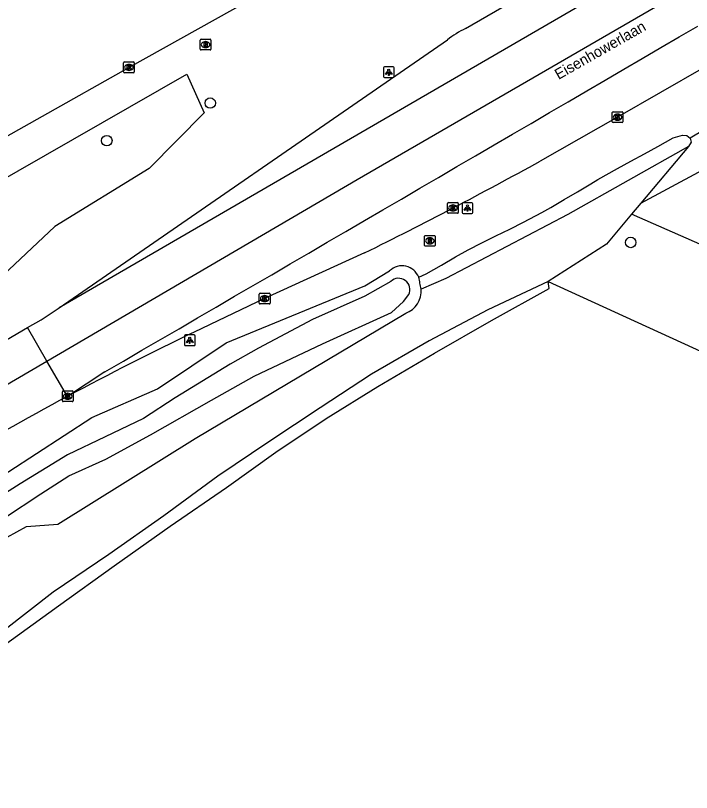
# Model space of a CAD drawing. Extents: x 162880 to 165536, y 384011 to 385179.
# Drawn here: x 163603.5 to 163666.7, y 384589.8 to 384662.5 of the extents above; entities that cross this region are included whole.
import ezdxf

# ---------------------------------------------------------------- set-up
doc = ezdxf.new("R2010")
doc.units = 0
for name, color, linetype in [('IMGEO_Berm_groen', 7, 'Continuous'), ('IMGEO_Boom', 7, 'Continuous'), ('IMGEO_Grasland_agrarisch', 7, 'Continuous'), ('IMGEO_Groenvoorziening', 7, 'Continuous'), ('IMGEO_Kolk', 7, 'Continuous'), ('IMGEO_Lichtpunt', 7, 'Continuous'), ('IMGEO_Loofbos', 7, 'Continuous'), ('IMGEO_Openbare_ruimte_label', 7, 'Continuous'), ('IMGEO_Rijbaan_regionaal_gesloten', 7, 'Continuous'), ('IMGEO_Rioolput', 7, 'Continuous'), ('IMGEO_Waterloop', 7, 'Continuous')]:
    doc.layers.add(name, color=color, linetype=linetype)

msp = doc.modelspace()

# ---------------------------------------------------------------- linework, layer by layer
at = {"layer": 'IMGEO_Berm_groen'}
msp.add_lwpolyline([(163489.382, 384582.362), (163520.667, 384600.067), (163532.642, 384607.062), (163548.075, 384616.076), (163619.513, 384656.999), (163621.14, 384653.381), (163616, 384648.153), (163607.162, 384642.745), (163598.579, 384634.692), (163569.107, 384617.761), (163564.611, 384617.784), (163539.139, 384600.004), (163510.288, 384581.318)], dxfattribs=at)
at = {"layer": 'IMGEO_Boom'}
for centre in [(163621.702, 384654.288), (163612.029, 384650.773), (163661.014, 384641.253)]:
    msp.add_circle(centre, 0.489, dxfattribs=at)
at = {"layer": 'IMGEO_Grasland_agrarisch'}
msp.add_lwpolyline([(163588.13, 384591.708), (163591.982, 384595.281), (163597.025, 384599.458), (163602.206, 384603.464), (163607.518, 384607.294), (163612.715, 384611.035), (163617.949, 384614.724), (163623.22, 384618.361), (163627.829, 384621.658), (163632.547, 384624.797), (163637.367, 384627.777), (163642.666, 384630.908), (163648.01, 384633.962), (163653.398, 384636.938), (163653.294, 384637.612)], dxfattribs=at)
at = {"layer": 'IMGEO_Groenvoorziening'}
for points in [[(163409.012, 384506.582), (163425.586, 384516.604), (163474.867, 384545.827), (163522.584, 384573.637), (163545.298, 384587.125), (163546.416, 384587.789), (163588.998, 384611.922), (163597.665, 384616.481), (163610.634, 384624.891), (163616.771, 384627.578), (163623.187, 384631.873), (163636.16, 384637.196), (163638.477, 384638.603)], [(163653.294, 384637.612), (163647.669, 384634.949), (163642.159, 384632.053), (163636.775, 384628.932), (163631.966, 384625.791), (163627.176, 384622.621), (163622.406, 384619.422), (163617.35, 384615.701), (163612.219, 384612.086), (163607.015, 384608.576), (163600.068, 384603.179), (163593.152, 384597.742), (163586.268, 384592.264)], [(163553.887, 384581.772), (163556.855, 384583.77), (163573.992, 384594.636), (163588.443, 384605.425), (163590.754, 384608.751), (163595.794, 384611.03), (163599.07, 384611.727), (163604.528, 384614.697), (163607.466, 384614.911), (163620.286, 384622.92), (163639.978, 384634.63)]]:
    msp.add_lwpolyline(points, dxfattribs=at)
for centre, radius, start, end in [((163639.639, 384637.414), 1.662, 20.64204, 134.3316), ((163639.2, 384636.714), 2.224, 290.46284, 4.77142)]:
    msp.add_arc(centre, radius, start, end, dxfattribs=at)
at = {"layer": 'IMGEO_Kolk'}
for p, q in [((163613.601, 384657.198), (163613.601, 384658.05)), ((163613.676, 384658.124), (163614.528, 384658.124)), ((163614.089, 384657.904), (163614.114, 384657.904)), ((163614.602, 384658.05), (163614.602, 384657.198)), ((163614.112, 384657.344), (163614.087, 384657.344)), ((163614.528, 384657.124), (163613.676, 384657.124)), ((163659.284, 384652.538), (163659.284, 384653.39)), ((163659.359, 384653.464), (163660.211, 384653.464)), ((163659.772, 384653.244), (163659.797, 384653.244)), ((163660.285, 384653.39), (163660.285, 384652.538)), ((163660.211, 384652.464), (163659.359, 384652.464)), ((163659.795, 384652.684), (163659.77, 384652.684)), ((163643.894, 384644.053), (163643.894, 384644.905)), ((163643.969, 384644.979), (163644.821, 384644.979)), ((163644.895, 384644.905), (163644.895, 384644.053)), ((163644.405, 384644.199), (163644.38, 384644.199)), ((163644.382, 384644.759), (163644.407, 384644.759)), ((163644.821, 384643.979), (163643.969, 384643.979)), ((163626.29, 384635.577), (163626.29, 384636.429)), ((163626.365, 384636.503), (163627.217, 384636.503)), ((163626.778, 384636.283), (163626.803, 384636.283)), ((163627.291, 384636.429), (163627.291, 384635.577)), ((163627.217, 384635.503), (163626.365, 384635.503)), ((163626.801, 384635.723), (163626.776, 384635.723)), ((163607.954, 384627.374), (163608.806, 384627.374)), ((163607.879, 384626.448), (163607.879, 384627.3)), ((163608.367, 384627.154), (163608.392, 384627.154)), ((163608.88, 384627.3), (163608.88, 384626.448)), ((163608.806, 384626.374), (163607.954, 384626.374)), ((163608.39, 384626.594), (163608.365, 384626.594))]:
    msp.add_line(p, q, dxfattribs=at)
for points in [[(163613.601, 384657.198), (163613.601, 384658.05)], [(163613.676, 384658.124), (163614.528, 384658.124)], [(163614.602, 384658.05), (163614.602, 384657.198)], [(163613.922, 384657.824), (163614.045, 384657.824), (163614.045, 384657.673), (163614.175, 384657.824), (163614.339, 384657.824), (163614.193, 384657.673), (163614.346, 384657.424), (163614.194, 384657.424), (163614.109, 384657.588), (163614.045, 384657.521), (163614.045, 384657.424), (163613.922, 384657.424), (163613.922, 384657.824)], [(163614.528, 384657.124), (163613.676, 384657.124)], [(163659.284, 384652.538), (163659.284, 384653.39)], [(163659.359, 384653.464), (163660.211, 384653.464)], [(163659.605, 384653.164), (163659.728, 384653.164), (163659.728, 384653.013), (163659.858, 384653.164), (163660.022, 384653.164), (163659.876, 384653.013), (163660.029, 384652.764), (163659.877, 384652.764), (163659.792, 384652.928), (163659.728, 384652.861), (163659.728, 384652.764), (163659.605, 384652.764), (163659.605, 384653.164)], [(163660.285, 384653.39), (163660.285, 384652.538)], [(163660.211, 384652.464), (163659.359, 384652.464)], [(163643.894, 384644.053), (163643.894, 384644.905)], [(163643.969, 384644.979), (163644.821, 384644.979)], [(163644.895, 384644.905), (163644.895, 384644.053)], [(163644.215, 384644.679), (163644.338, 384644.679), (163644.338, 384644.528), (163644.468, 384644.679), (163644.632, 384644.679), (163644.486, 384644.528), (163644.639, 384644.279), (163644.487, 384644.279), (163644.402, 384644.443), (163644.338, 384644.376), (163644.338, 384644.279), (163644.215, 384644.279), (163644.215, 384644.679)], [(163644.821, 384643.979), (163643.969, 384643.979)], [(163626.29, 384635.577), (163626.29, 384636.429)], [(163626.365, 384636.503), (163627.217, 384636.503)], [(163626.611, 384636.203), (163626.734, 384636.203), (163626.734, 384636.052), (163626.864, 384636.203), (163627.028, 384636.203), (163626.882, 384636.052), (163627.035, 384635.803), (163626.883, 384635.803), (163626.798, 384635.967), (163626.734, 384635.9), (163626.734, 384635.803), (163626.611, 384635.803), (163626.611, 384636.203)], [(163627.291, 384636.429), (163627.291, 384635.577)], [(163627.217, 384635.503), (163626.365, 384635.503)], [(163607.954, 384627.374), (163608.806, 384627.374)], [(163607.879, 384626.448), (163607.879, 384627.3)], [(163608.2, 384627.074), (163608.323, 384627.074), (163608.323, 384626.923), (163608.453, 384627.074), (163608.617, 384627.074), (163608.471, 384626.923), (163608.624, 384626.674), (163608.472, 384626.674), (163608.387, 384626.838), (163608.323, 384626.771), (163608.323, 384626.674), (163608.2, 384626.674), (163608.2, 384627.074)], [(163608.88, 384627.3), (163608.88, 384626.448)], [(163608.806, 384626.374), (163607.954, 384626.374)]]:
    msp.add_lwpolyline(points, dxfattribs=at)
for centre, start, end in [((163613.678, 384658.048), 91.55205, 178.44795), ((163613.678, 384658.048), 91.55205, 178.44795), ((163614.526, 384658.048), 1.55205, 88.44795), ((163614.526, 384658.048), 1.55205, 88.44795), ((163613.678, 384657.2), 181.55205, 268.44795), ((163613.678, 384657.2), 181.55205, 268.44795), ((163614.526, 384657.2), 271.55205, 358.44795), ((163614.526, 384657.2), 271.55205, 358.44795), ((163659.361, 384653.388), 91.55205, 178.44795), ((163659.361, 384653.388), 91.55205, 178.44795), ((163660.209, 384653.388), 1.55205, 88.44795), ((163660.209, 384653.388), 1.55205, 88.44795), ((163659.361, 384652.54), 181.55205, 268.44795), ((163659.361, 384652.54), 181.55205, 268.44795), ((163660.209, 384652.54), 271.55205, 358.44795), ((163660.209, 384652.54), 271.55205, 358.44795), ((163643.971, 384644.903), 91.55205, 178.44795), ((163643.971, 384644.903), 91.55205, 178.44795), ((163644.819, 384644.903), 1.55205, 88.44795), ((163644.819, 384644.903), 1.55205, 88.44795), ((163643.971, 384644.055), 181.55205, 268.44795), ((163643.971, 384644.055), 181.55205, 268.44795), ((163644.819, 384644.055), 271.55205, 358.44795), ((163644.819, 384644.055), 271.55205, 358.44795), ((163626.367, 384636.427), 91.55205, 178.44795), ((163626.367, 384636.427), 91.55205, 178.44795), ((163627.215, 384636.427), 1.55205, 88.44795), ((163627.215, 384636.427), 1.55205, 88.44795), ((163626.367, 384635.579), 181.55205, 268.44795), ((163626.367, 384635.579), 181.55205, 268.44795), ((163627.215, 384635.579), 271.55205, 358.44795), ((163627.215, 384635.579), 271.55205, 358.44795), ((163607.956, 384627.298), 91.55205, 178.44795), ((163607.956, 384627.298), 91.55205, 178.44795), ((163608.804, 384627.298), 1.55205, 88.44795), ((163608.804, 384627.298), 1.55205, 88.44795), ((163607.956, 384626.45), 181.55205, 268.44795), ((163607.956, 384626.45), 181.55205, 268.44795), ((163608.804, 384626.45), 271.55205, 358.44795), ((163608.804, 384626.45), 271.55205, 358.44795)]:
    msp.add_arc(centre, 0.0765, start, end, dxfattribs=at)
for centre, major_axis, ratio, start_param, end_param in [((163614.088, 384657.624), (-0.387, 0.002), 0.722429, 4.712389, 7.853982), ((163614.113, 384657.624), (-0.39, 0.002), 0.717154, 1.570796, 4.712389), ((163659.771, 384652.964), (-0.387, 0.002), 0.722429, 4.712389, 7.853982), ((163659.796, 384652.964), (-0.39, 0.002), 0.717154, 1.570796, 4.712389), ((163644.381, 384644.479), (-0.387, 0.002), 0.722429, 4.712389, 7.853982), ((163644.406, 384644.479), (-0.39, 0.002), 0.717154, 1.570796, 4.712389), ((163626.777, 384636.003), (-0.387, 0.002), 0.722429, 4.712389, 7.853982), ((163626.802, 384636.003), (-0.39, 0.002), 0.717154, 1.570796, 4.712389), ((163608.366, 384626.874), (-0.387, 0.002), 0.722429, 4.712389, 7.853982), ((163608.391, 384626.874), (-0.39, 0.002), 0.717154, 1.570796, 4.712389)]:
    msp.add_ellipse(centre, major_axis=major_axis, ratio=ratio, start_param=start_param, end_param=end_param, dxfattribs=at)
at = {"layer": 'IMGEO_Lichtpunt'}
for p, q in [((163637.893, 384657.57), (163637.893, 384656.763)), ((163637.893, 384657.57), (163637.893, 384656.763)), ((163638.795, 384657.665), (163637.987, 384657.665)), ((163638.795, 384657.665), (163637.987, 384657.665)), ((163638.889, 384656.763), (163638.889, 384657.57)), ((163638.889, 384656.763), (163638.889, 384657.57)), ((163637.987, 384656.669), (163638.795, 384656.669)), ((163637.987, 384656.669), (163638.795, 384656.669)), ((163645.257, 384644.876), (163645.257, 384644.069)), ((163645.257, 384644.876), (163645.257, 384644.069)), ((163646.159, 384644.971), (163645.351, 384644.971)), ((163646.159, 384644.971), (163645.351, 384644.971)), ((163646.253, 384644.069), (163646.253, 384644.876)), ((163646.253, 384644.069), (163646.253, 384644.876)), ((163645.351, 384643.975), (163646.159, 384643.975)), ((163645.351, 384643.975), (163646.159, 384643.975)), ((163619.287, 384632.511), (163619.287, 384631.704)), ((163619.287, 384632.511), (163619.287, 384631.704)), ((163620.189, 384632.606), (163619.381, 384632.606)), ((163620.189, 384632.606), (163619.381, 384632.606)), ((163620.283, 384631.704), (163620.283, 384632.511)), ((163620.283, 384631.704), (163620.283, 384632.511)), ((163619.381, 384631.61), (163620.189, 384631.61)), ((163619.381, 384631.61), (163620.189, 384631.61))]:
    msp.add_line(p, q, dxfattribs=at)
for points in [[(163638.267, 384657.234), (163638.306, 384657.206), (163638.118, 384656.944), (163638.08, 384656.971), (163638.267, 384657.234)], [(163638.369, 384657.186), (163638.416, 384657.186), (163638.416, 384656.864), (163638.369, 384656.864), (163638.369, 384657.186)], [(163638.479, 384657.206), (163638.517, 384657.233), (163638.704, 384656.971), (163638.665, 384656.943), (163638.479, 384657.206)], [(163645.631, 384644.54), (163645.67, 384644.512), (163645.482, 384644.25), (163645.444, 384644.277), (163645.631, 384644.54)], [(163645.733, 384644.492), (163645.78, 384644.492), (163645.78, 384644.17), (163645.733, 384644.17), (163645.733, 384644.492)], [(163645.843, 384644.512), (163645.881, 384644.539), (163646.068, 384644.277), (163646.029, 384644.249), (163645.843, 384644.512)], [(163619.661, 384632.175), (163619.7, 384632.147), (163619.512, 384631.885), (163619.474, 384631.912), (163619.661, 384632.175)], [(163619.763, 384632.127), (163619.81, 384632.127), (163619.81, 384631.805), (163619.763, 384631.805), (163619.763, 384632.127)], [(163619.873, 384632.147), (163619.911, 384632.174), (163620.098, 384631.912), (163620.059, 384631.884), (163619.873, 384632.147)]]:
    msp.add_lwpolyline(points, dxfattribs=at)
for centre in [(163638.392, 384657.368), (163645.756, 384644.674), (163619.786, 384632.309)]:
    msp.add_circle(centre, 0.0994, dxfattribs=at)
for centre, start, end in [((163637.987, 384657.57), 90, 180), ((163637.987, 384657.57), 90, 180), ((163638.795, 384657.57), 0, 90), ((163638.795, 384657.57), 0, 90), ((163637.987, 384656.763), 180, 270), ((163637.987, 384656.763), 180, 270), ((163638.795, 384656.763), 270, 0), ((163638.795, 384656.763), 270, 360), ((163645.351, 384644.876), 90, 180), ((163645.351, 384644.876), 90, 180), ((163646.159, 384644.876), 0, 90), ((163646.159, 384644.876), 0, 90), ((163645.351, 384644.069), 180, 270), ((163645.351, 384644.069), 180, 270), ((163646.159, 384644.069), 270, 0), ((163646.159, 384644.069), 270, 360), ((163619.381, 384632.511), 90, 180), ((163619.381, 384632.511), 90, 180), ((163620.189, 384632.511), 0, 90), ((163620.189, 384632.511), 0, 90), ((163619.381, 384631.704), 180, 270), ((163619.381, 384631.704), 180, 270), ((163620.189, 384631.704), 270, 0), ((163620.189, 384631.704), 270, 360)]:
    msp.add_arc(centre, 0.0946, start, end, dxfattribs=at)
at = {"layer": 'IMGEO_Loofbos'}
for points in [[(163700.787, 384671.42), (163666.58, 384651.004)], [(163661.976, 384644.937), (163672.75, 384650.727), (163721.271, 384630.049), (163753.565, 384605.701), (163752.648, 384603.706), (163661.095, 384643.887)], [(163666.405, 384650.217), (163661.976, 384644.937)], [(163661.976, 384644.937), (163661.095, 384643.887)], [(163661.095, 384643.887), (163658.743, 384641.084), (163653.294, 384637.612)], [(163653.294, 384637.612), (163712.389, 384610.585), (163761.872, 384588.1), (163750.094, 384548.045)]]:
    msp.add_lwpolyline(points, dxfattribs=at)
at = {"layer": 'IMGEO_Rijbaan_regionaal_gesloten'}
for points in [[(163480.314, 384582.094), (163500, 384593.26), (163512.633, 384600.425), (163529.662, 384610.104), (163530.433, 384610.54), (163545.841, 384619.245), (163562.018, 384628.389), (163579.95, 384638.441), (163597.909, 384648.525), (163614.102, 384657.625), (163630.3, 384666.688), (163648.284, 384676.742), (163666.269, 384686.811), (163684.212, 384696.816), (163689.663, 384699.876)], [(163707.566, 384692.981), (163694.557, 384685.621), (163642.004, 384655.107), (163607.573, 384635.129)], [(163606.44, 384630.173), (163635.439, 384647.132), (163704.46, 384687.125), (163709.331, 384689.889)], [(163645.559, 384661.257), (163686.538, 384684.977)], [(163693.631, 384672.351), (163691.954, 384671.395), (163675.853, 384662.175), (163659.785, 384652.965), (163652.554, 384648.86)], [(163607.573, 384635.129), (163643.893, 384660.192)], [(163636.132, 384640.281), (163626.791, 384636.003), (163620.211, 384632.883)], [(163604.632, 384633.298), (163605.881, 384634.029), (163607.573, 384635.129)], [(163353.264, 384484.905), (163378.883, 384500), (163500, 384571.648), (163511.906, 384578.653), (163540.103, 384595.308), (163582.453, 384620.322), (163604.632, 384633.298)], [(163606.44, 384630.173), (163604.632, 384633.298)], [(163354.963, 384482.045), (163363.325, 384486.973), (163419.491, 384520.12), (163485.368, 384558.99), (163543.486, 384593.287), (163571.148, 384609.52), (163606.44, 384630.173)], [(163608.355, 384626.861), (163606.44, 384630.173)], [(163611.855, 384629.153), (163608.355, 384626.861)]]:
    msp.add_lwpolyline(points, dxfattribs=at)
for centre, radius, start, end in [((128435.806, 444998.523), 69869.988, 300.22851719, 300.28114392), ((163649.352, 384653.488), 8.645, 116.02218, 129.15578), ((163453.71, 385009.482), 411.81, 296.29396, 298.87198), ((163758.675, 384345.596), 318.914, 115.7327, 118.12193), ((163759.171, 384344.622), 320.007, 118.11811, 120.50467)]:
    msp.add_arc(centre, radius, start, end, dxfattribs=at)
at = {"layer": 'IMGEO_Rioolput'}
for p, q in [((163620.767, 384659.322), (163620.767, 384660.174)), ((163620.842, 384660.248), (163621.694, 384660.248)), ((163621.768, 384660.174), (163621.768, 384659.322)), ((163621.278, 384659.468), (163621.253, 384659.468)), ((163621.255, 384660.028), (163621.28, 384660.028)), ((163621.694, 384659.248), (163620.842, 384659.248)), ((163641.812, 384641.906), (163642.664, 384641.906)), ((163641.737, 384640.98), (163641.737, 384641.832)), ((163642.225, 384641.686), (163642.25, 384641.686)), ((163642.738, 384641.832), (163642.738, 384640.98)), ((163642.664, 384640.906), (163641.812, 384640.906)), ((163642.248, 384641.126), (163642.223, 384641.126))]:
    msp.add_line(p, q, dxfattribs=at)
for points in [[(163620.767, 384659.322), (163620.767, 384660.174)], [(163620.842, 384660.248), (163621.694, 384660.248)], [(163621.768, 384660.174), (163621.768, 384659.322)], [(163621.356, 384659.946), (163621.104, 384659.948), (163621.104, 384659.548)], [(163621.104, 384659.548), (163621.228, 384659.548), (163621.228, 384659.71), (163621.239, 384659.71)], [(163621.282, 384659.867), (163621.228, 384659.867), (163621.228, 384659.786)], [(163621.228, 384659.786), (163621.28, 384659.786)], [(163621.286, 384659.681), (163621.357, 384659.548), (163621.497, 384659.548), (163621.432, 384659.674)], [(163621.694, 384659.248), (163620.842, 384659.248)], [(163641.812, 384641.906), (163642.664, 384641.906)], [(163641.737, 384640.98), (163641.737, 384641.832)], [(163642.326, 384641.604), (163642.074, 384641.606), (163642.074, 384641.206)], [(163642.074, 384641.206), (163642.198, 384641.206), (163642.198, 384641.368), (163642.209, 384641.368)], [(163642.252, 384641.525), (163642.198, 384641.525), (163642.198, 384641.444)], [(163642.198, 384641.444), (163642.25, 384641.444)], [(163642.256, 384641.339), (163642.327, 384641.206), (163642.467, 384641.206), (163642.402, 384641.332)], [(163642.738, 384641.832), (163642.738, 384640.98)], [(163642.664, 384640.906), (163641.812, 384640.906)]]:
    msp.add_lwpolyline(points, dxfattribs=at)
for centre, radius, start, end in [((163620.844, 384660.172), 0.0765, 91.55205, 178.44795), ((163620.844, 384660.172), 0.0765, 91.55205, 178.44795), ((163621.692, 384660.172), 0.0765, 1.55205, 88.44795), ((163621.692, 384660.172), 0.0765, 1.55205, 88.44795), ((163620.844, 384659.324), 0.0765, 181.55205, 268.44795), ((163620.844, 384659.324), 0.0765, 181.55205, 268.44795), ((163621.238, 384659.657), 0.0533, 26.02933, 88.69889), ((163621.264, 384659.975), 0.19, 274.7715, 282.96867), ((163621.288, 384659.771), 0.0964, 77.00612, 93.18647), ((163621.302, 384659.828), 0.0378, 276.66336, 79.67722), ((163621.355, 384659.836), 0.109, 350.36119, 89.41601), ((163621.353, 384659.836), 0.112, 277.58423, 350.98172), ((163621.337, 384659.621), 0.108, 29.51342, 73.79051), ((163621.692, 384659.324), 0.0765, 271.55205, 358.44795), ((163621.692, 384659.324), 0.0765, 271.55205, 358.44795), ((163641.814, 384641.83), 0.0765, 91.55205, 178.44795), ((163641.814, 384641.83), 0.0765, 91.55205, 178.44795), ((163642.662, 384641.83), 0.0765, 1.55205, 88.44795), ((163642.662, 384641.83), 0.0765, 1.55205, 88.44795), ((163642.208, 384641.315), 0.0533, 26.02933, 88.69889), ((163642.234, 384641.633), 0.19, 274.7715, 282.96867), ((163642.258, 384641.429), 0.0964, 77.00612, 93.18647), ((163642.272, 384641.486), 0.0378, 276.66336, 79.67722), ((163642.325, 384641.494), 0.109, 350.36119, 89.41601), ((163642.323, 384641.494), 0.112, 277.58423, 350.98172), ((163642.307, 384641.279), 0.108, 29.51342, 73.79051), ((163641.814, 384640.982), 0.0765, 181.55205, 268.44795), ((163641.814, 384640.982), 0.0765, 181.55205, 268.44795), ((163642.662, 384640.982), 0.0765, 271.55205, 358.44795), ((163642.662, 384640.982), 0.0765, 271.55205, 358.44795)]:
    msp.add_arc(centre, radius, start, end, dxfattribs=at)
for centre, major_axis, ratio, start_param, end_param in [((163621.254, 384659.748), (-0.387, 0.002), 0.722429, 4.712389, 7.853982), ((163621.279, 384659.748), (-0.39, 0.002), 0.717154, 1.570796, 4.712389), ((163642.224, 384641.406), (-0.387, 0.002), 0.722429, 4.712389, 7.853982), ((163642.249, 384641.406), (-0.39, 0.002), 0.717154, 1.570796, 4.712389)]:
    msp.add_ellipse(centre, major_axis=major_axis, ratio=ratio, start_param=start_param, end_param=end_param, dxfattribs=at)
at = {"layer": 'IMGEO_Waterloop'}
for points in [[(163641.194, 384638), (163641.879, 384638.333), (163643.313, 384639.129), (163644.635, 384639.901), (163645.827, 384640.557), (163647.109, 384641.223), (163648.402, 384641.869), (163649.699, 384642.508), (163650.992, 384643.156), (163652.693, 384644.052), (163653.54, 384644.527), (163654.79, 384645.257), (163656.032, 384646.001), (163657.271, 384646.741), (163657.936, 384647.132), (163659.765, 384648.165), (163661.024, 384648.854), (163662.29, 384649.542), (163663.563, 384650.239), (163664.984, 384651.035), (163665.842, 384651.279), (163666.271, 384651.267), (163666.58, 384651.004)], [(163666.58, 384651.004), (163666.682, 384650.615), (163666.405, 384650.217)], [(163666.405, 384650.217), (163655.134, 384643.868), (163643.739, 384637.897), (163641.417, 384636.899)], [(163638.582, 384637.607), (163636.155, 384636.225), (163631.265, 384634.06), (163626.225, 384631.372), (163623.574, 384629.879), (163618.422, 384626.743), (163615.473, 384624.802), (163611.889, 384623.084), (163608.343, 384621.404), (163603.937, 384618.679), (163598.935, 384615.543), (163594.455, 384613.415), (163590.796, 384611.586), (163588.034, 384610.018), (163584.86, 384608.039), (163577.394, 384602.813), (163562.983, 384593.927), (163561.117, 384592.434), (163559.138, 384591.202), (163557.421, 384590.456), (163555.181, 384589.746)], [(163558.391, 384588.365), (163561.751, 384590.232), (163564.999, 384592.546), (163577.095, 384600.685), (163583.89, 384604.903), (163586.615, 384607.181), (163589.042, 384609.085), (163591.356, 384610.279), (163594.007, 384611.548), (163596.023, 384612.295), (163598.225, 384612.93), (163599.756, 384613.602), (163602.481, 384615.506), (163605.879, 384617.746), (163608.492, 384619.426), (163611.926, 384620.994), (163616.108, 384623.271), (163621.82, 384626.519), (163625.814, 384628.759), (163632.198, 384631.783), (163638.657, 384634.695), (163639.777, 384635.74), (163640.262, 384636.375)]]:
    msp.add_lwpolyline(points, dxfattribs=at)
for centre, radius, start, end in [((163639.318, 384636.849), 1.056, 333.35811, 134.13421), ((163639.633, 384637.411), 1.669, 1.19781, 20.66529), ((163639.165, 384636.707), 2.26, 4.86846, 19.07773)]:
    msp.add_arc(centre, radius, start, end, dxfattribs=at)

# ---------------------------------------------------------------- texts
at = {"layer": 'IMGEO_Openbare_ruimte_label'}
msp.add_text('Eisenhowerlaan', height=1, rotation=29.66672, dxfattribs=at).set_placement((163654.266, 384656.443))

doc.saveas('drawing.dxf')
